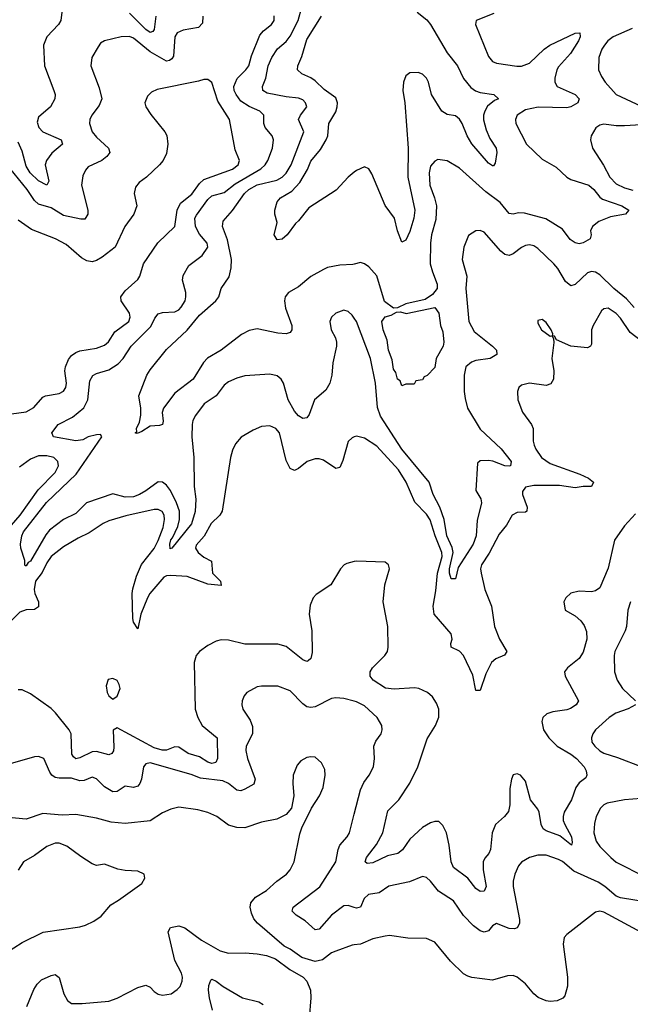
# Model space of a CAD drawing. Header units: inches. Extents: x 1694797 to 1849917, y 907313 to 1017959.
# Tile 490 of 656: x 1778378 to 1781338, y 982218 to 986993. Entities that reach past the tile are written whole.
import ezdxf

# ---------------------------------------------------------------- set-up
doc = ezdxf.new("R2010")
doc.units = ezdxf.units.IN
doc.header["$MEASUREMENT"] = 0
doc.layers.add('B7978', color=7, linetype='Continuous')
doc.layers.add('B7988', color=7, linetype='Continuous')

msp = doc.modelspace()

# ---------------------------------------------------------------- linework, layer by layer
at = {"layer": 'B7978', "color": 5}
for points, elevation in [([(1780000, 985808), (1779993.7, 985806.3), (1779930, 985803.2), (1779870, 985791.4), (1779850, 985782.3), (1779790, 985748.2), (1779730, 985698.4), (1779680.9, 985670), (1779665.2, 985650), (1779661.1, 985630), (1779666.3, 985593.7), (1779697.8, 985510), (1779697.6, 985490), (1779690, 985476), (1779670.3, 985469.7), (1779630, 985473.3), (1779530, 985493.5), (1779490, 985485.6), (1779453.7, 985466.4), (1779354, 985390), (1779288.3, 985351.7), (1779269, 985331), (1779219, 985250), (1779130, 985182.4), (1779074.7, 985110), (1779068.7, 985088.7), (1779073, 985047), (1779070.3, 985029.7), (1779055.3, 985024.8), (1779010, 985022.9), (1778970, 984996.2), (1778947, 984987), (1778938, 984990), (1778945.6, 984994.4), (1778943.9, 985010), (1778958.9, 985041.1), (1778964.9, 985075.1), (1778965.2, 985110), (1778955.6, 985170), (1778994.7, 985270), (1779010, 985294.9), (1779090, 985394), (1779190, 985487.9), (1779250, 985560.4), (1779328.6, 985630), (1779342.7, 985650), (1779355.5, 985690), (1779393.8, 985746.2), (1779403.9, 985790), (1779405, 985830), (1779385.1, 985925.1), (1779361, 985990), (1779364.1, 986015.9), (1779410, 986068.4), (1779467.6, 986150), (1779488.3, 986170), (1779530, 986192.1), (1779624.4, 986215.6), (1779650, 986230.1), (1779670, 986248.7), (1779693.9, 986290), (1779755.4, 986450), (1779729.2, 986510), (1779738.6, 986530), (1779769.8, 986570), (1779764.1, 986590), (1779750, 986604.1), (1779730, 986612.7), (1779670, 986619.3), (1779577.7, 986637.7), (1779556.8, 986650), (1779555, 986670), (1779570.7, 986709.3), (1779582.2, 986770), (1779600.2, 986810), (1779628.1, 986851.9), (1779670, 986886.8), (1779690, 986914), (1779728.1, 986990), (1779746.2, 987053.9)], 640), ([(1779266.5, 987010), (1779263.6, 986976.4), (1779245.3, 986954.7), (1779170, 986942.7), (1779140.9, 986930), (1779129.5, 986910), (1779123.6, 986816.4), (1779116.3, 986803.7), (1779104.7, 986795.3), (1779090, 986792.6), (1779010, 986837.9), (1778930, 986903), (1778910, 986912.1), (1778870, 986910.7), (1778790, 986890.8), (1778770, 986878.7), (1778757.8, 986862.2), (1778727.6, 986810), (1778722.3, 986770), (1778763.5, 986663.5), (1778776.1, 986610), (1778763.6, 986576.4), (1778727.2, 986530), (1778718.3, 986510), (1778717.3, 986490), (1778730.2, 986450), (1778750, 986422.8), (1778809, 986370), (1778814.3, 986350), (1778800.2, 986330), (1778776.5, 986310), (1778710, 986279.7), (1778696.9, 986263.1), (1778684.5, 986235.5), (1778677.6, 986190), (1778708.1, 986070), (1778708.4, 986050), (1778693.9, 986026.1), (1778674.3, 986025.7), (1778590, 986043.9), (1778530, 986081.6), (1778470, 986098.4), (1778450, 986116.1), (1778414.3, 986170), (1778330, 986273.3)], 660), ([(1778582, 987030), (1778577, 986990), (1778566.7, 986970), (1778510.3, 986910), (1778492.9, 986870), (1778498, 986770), (1778543.9, 986650), (1778550.2, 986630), (1778549.2, 986610), (1778527.1, 986570), (1778470, 986520.5), (1778463.6, 986496.4), (1778470.2, 986470), (1778490, 986450.2), (1778578.5, 986410), (1778586.2, 986390), (1778534.3, 986345.7), (1778507.5, 986310), (1778501.7, 986290), (1778519.3, 986210), (1778510, 986191.5), (1778470, 986211.6), (1778428.2, 986250), (1778410, 986283.2), (1778390, 986355.3), (1778370, 986399.9)], 640), ([(1780000, 985545.1), (1779990, 985560.5), (1779970, 985578.7), (1779950, 985584.2), (1779910, 985569.6), (1779889.2, 985550.8), (1779881.5, 985530), (1779887.3, 985490), (1779908.3, 985450), (1779913.5, 985430), (1779913.4, 985410), (1779895.5, 985330), (1779891.8, 985270), (1779882.2, 985230), (1779862.8, 985197.2), (1779806.4, 985150), (1779781.4, 985078.6), (1779770, 985063), (1779750, 985059.7), (1779730, 985072.9), (1779710, 985094.8), (1779679.3, 985150), (1779656.1, 985230), (1779646.2, 985250), (1779626.8, 985266.8), (1779590, 985274.4), (1779470, 985266), (1779430, 985255.3), (1779390, 985236.8), (1779370, 985221.7), (1779330.6, 985169.4), (1779272.8, 985130), (1779230, 985073.5), (1779217.8, 985050), (1779213.6, 985030), (1779211.9, 984970), (1779222, 984870), (1779223.1, 984730), (1779232.1, 984668), (1779229.1, 984609.1), (1779210.9, 984549.1), (1779115.3, 984430), (1779108, 984428), (1779105.3, 984450), (1779110, 984471), (1779118.8, 984481.2), (1779144.4, 984535.6), (1779153.1, 984570), (1779152.9, 984610), (1779139, 984650), (1779109.7, 984709.7), (1779090, 984735.3), (1779070, 984749.9), (1779050, 984752.9), (1778990, 984707.8), (1778959.5, 984690), (1778930, 984679.8), (1778890, 984677.7), (1778830, 984693.4), (1778701.3, 984650), (1778650, 984598), (1778590.1, 984569.9), (1778522, 984518), (1778504.4, 984495.6), (1778430, 984367.7), (1778419, 984361), (1778410, 984345.3), (1778404.9, 984344.9), (1778402.4, 984350), (1778403.7, 984370), (1778383.6, 984430), (1778382, 984450), (1778387.9, 984490), (1778397.2, 984510), (1778508.7, 984651.3), (1778651.1, 984790), (1778776, 984970), (1778770, 984982), (1778750, 984980.7), (1778710.8, 984970), (1778683.8, 984956.2), (1778650, 984950.6), (1778541.2, 984970), (1778534, 984990), (1778565.1, 985030), (1778634.1, 985065.9), (1778688.7, 985111.3), (1778708.3, 985150), (1778717.6, 985242.4), (1778732.9, 985267.1), (1778750, 985277.3), (1778810, 985296), (1778855.6, 985324.4), (1778879.3, 985350), (1778918.5, 985410), (1779014.1, 985505.9), (1779033.6, 985546.4), (1779050, 985567.1), (1779070, 985573.1), (1779130, 985576.1), (1779150, 985586), (1779161.2, 985598.8), (1779179.8, 985630), (1779184.2, 985650), (1779184.2, 985670), (1779167.2, 985730), (1779170, 985753), (1779198.8, 985801.2), (1779262.6, 985850), (1779289.8, 985890), (1779286.2, 985910), (1779250, 985953.3), (1779229.9, 985989.9), (1779226.8, 986030), (1779234.6, 986045.4), (1779290, 986121.6), (1779310, 986139.3), (1779370, 986155.8), (1779422.2, 986197.8), (1779547, 986270), (1779568.2, 986290), (1779581.1, 986310), (1779603.9, 986370), (1779608.9, 986410), (1779602.4, 986430), (1779567.6, 986470), (1779562.2, 986490), (1779560.8, 986530), (1779541.7, 986550), (1779490, 986571.7), (1779450, 986598.8), (1779426.7, 986630), (1779418.1, 986650), (1779416.4, 986670), (1779432.4, 986707.6), (1779475, 986750), (1779488.5, 986770), (1779501.7, 986818.3), (1779542.4, 986917.6), (1779560.7, 986939.3), (1779598.5, 986970), (1779611.9, 986990), (1779611.5, 987011.5)], 660), ([(1779038.2, 987010), (1779030, 986945.6), (1779023.5, 986936.5), (1779010, 986930.7), (1778990, 986945), (1778910, 987025.4)], 640), ([(1780000, 986253.9), (1779970.3, 986229.7), (1779912.8, 986167.2), (1779779.9, 986080.1), (1779730, 986017.2), (1779715.2, 986004.8), (1779674.9, 985950), (1779650, 985929.6), (1779625.8, 985925.8), (1779611.8, 985950), (1779626, 986010), (1779615.1, 986050), (1779614.5, 986070), (1779626.6, 986110), (1779642.7, 986130), (1779697.7, 986162.3), (1779736.8, 986203.2), (1779773.3, 986266.7), (1779790, 986307.3), (1779836.5, 986363.5), (1779864.5, 986410), (1779872.6, 986430), (1779877, 986490), (1779910, 986546.7), (1779916.4, 986570), (1779918.5, 986590), (1779910, 986614), (1779854.4, 986654.4), (1779810, 986697), (1779790, 986710.6), (1779745.1, 986730), (1779725.4, 986750), (1779725.6, 986770), (1779745.2, 986814.8), (1779770, 986897.6), (1779840.7, 987010)], 620), ([(1778303.2, 985076.8), (1778410, 985092.3), (1778446.8, 985113.2), (1778490, 985162.7), (1778502.6, 985170), (1778570, 985180.6), (1778590, 985191.6), (1778602, 985210), (1778604.3, 985230), (1778597.7, 985290), (1778600.4, 985310), (1778614.8, 985345.2), (1778630, 985365.2), (1778650, 985380.1), (1778670, 985388.1), (1778750, 985401), (1778790, 985415), (1778808.5, 985431.5), (1778840, 985480), (1778906.5, 985530), (1778914, 985550), (1778909.9, 985570), (1778869.8, 985630), (1778868.7, 985650), (1778890, 985678.3), (1778950, 985732.7), (1778960.4, 985750), (1778977.7, 985810), (1779048.4, 985911.6), (1779129.7, 985990), (1779140.9, 986070), (1779157.1, 986102.9), (1779212.2, 986147.8), (1779250, 986199.2), (1779270, 986218.4), (1779410, 986269.1), (1779437.7, 986290), (1779443.1, 986310), (1779422, 986362), (1779395, 986510), (1779338.8, 986598.8), (1779310, 986689.2), (1779290, 986703.6), (1779270, 986703), (1779245.4, 986694.6), (1779044.8, 986655.2), (1779017.4, 986642.6), (1778997.4, 986622.6), (1778985.5, 986590), (1778989, 986570), (1779013.1, 986533.1), (1779082.3, 986450), (1779091.7, 986431.7), (1779096.1, 986390), (1779090, 986344.5), (1779072.9, 986310), (1779055.5, 986290), (1778992.7, 986230), (1778956.9, 986203.1), (1778938.7, 986181.3), (1778932.3, 986150), (1778945.7, 986090), (1778931.7, 986050), (1778887.6, 985990), (1778841.3, 985890), (1778778.6, 985841.4), (1778750, 985825.1), (1778730, 985819.3), (1778703.4, 985823.4), (1778678.3, 985838.3), (1778603.6, 985903.6), (1778552, 985930), (1778435.8, 985975.8), (1778370, 986021.4)], 680), ([(1780000, 984969.9), (1779990, 984966), (1779970, 984947.6), (1779944.2, 984855.8), (1779930, 984821.3), (1779910, 984816.4), (1779850, 984856.8), (1779830, 984863.4), (1779810, 984863.9), (1779771.7, 984850), (1779730, 984816.1), (1779710, 984806.4), (1779690, 984817.2), (1779670, 984856.3), (1779637.4, 984990), (1779619.6, 985010), (1779590, 985023.1), (1779550, 985020.5), (1779510, 985003.5), (1779452.1, 984968), (1779424.1, 984935.9), (1779410, 984906), (1779400.7, 984870), (1779359.3, 984610), (1779348.4, 984590), (1779306, 984550), (1779271.8, 984488.2), (1779234.2, 984445.8), (1779230.2, 984430), (1779242.5, 984410), (1779270, 984386.7), (1779307.9, 984367.9), (1779312.9, 984310), (1779351.8, 984270), (1779354.9, 984250), (1779290, 984256.2), (1779190, 984292.8), (1779110, 984298), (1779090, 984296.3), (1779076.9, 984290), (1779008.8, 984210), (1778997.3, 984190), (1778965.9, 984110), (1778950, 984039.5), (1778930, 984071.5), (1778927, 984090), (1778923.1, 984210), (1778927, 984233), (1778944.5, 984295.5), (1778968.5, 984351.5), (1779030, 984429.6), (1779050, 984467.5), (1779073.4, 984530), (1779079.9, 984570), (1779078, 984590), (1779068.6, 984608.6), (1779050, 984618.4), (1779030, 984618.7), (1778892.1, 984587.9), (1778810, 984562.5), (1778782.8, 984550), (1778715.4, 984504.6), (1778660.8, 984479.2), (1778590, 984436.2), (1778530, 984389.8), (1778510, 984359.7), (1778487.7, 984312.3), (1778455.5, 984270), (1778448.1, 984230), (1778452.1, 984210), (1778470.1, 984170), (1778470, 984146.3), (1778450, 984133.5), (1778410, 984130.8), (1778379.3, 984120.7), (1778330, 984071.2)], 680), ([(1778338, 984542), (1778380.1, 984590), (1778466.9, 984713.1), (1778550, 984797.8), (1778566, 984830), (1778563.5, 984850), (1778543, 984870), (1778510, 984879), (1778470, 984878.5), (1778430, 984861.3), (1778376.9, 984823.1)], 680), ([(1780000, 984365.4), (1779963.4, 984356.6), (1779950.4, 984349.7), (1779933.4, 984330), (1779886.6, 984253.4), (1779814.9, 984205.1), (1779800.5, 984190), (1779786.3, 984153.7), (1779780.8, 984110), (1779795, 984030), (1779795.2, 983924.8), (1779790, 983895.1), (1779776.6, 983883.4), (1779770, 983880.9), (1779750, 983888.3), (1779670, 983953.1), (1779630, 983964.9), (1779470, 983964.5), (1779390, 983984.2), (1779354.1, 983985.9), (1779330, 983979.2), (1779290, 983959.2), (1779250.3, 983930), (1779233.7, 983910), (1779224.5, 983875.5), (1779228, 983650), (1779241.6, 983610), (1779263.3, 983570), (1779335.8, 983510), (1779337, 983410), (1779328.8, 983391.2), (1779310, 983386.7), (1779290, 983393.1), (1779250, 983417.9), (1779194.6, 983434.6), (1779150, 983466), (1779130, 983467.1), (1779089, 983451), (1779069.5, 983450.5), (1779030, 983462.2), (1778850, 983559.6), (1778832, 983548), (1778834.1, 983465.9), (1778832.1, 983447.9), (1778825.3, 983434.7), (1778810, 983427.6), (1778750, 983443.8), (1778730, 983442.7), (1778670, 983413.3), (1778650, 983408.6), (1778638.2, 983418.2), (1778631.5, 983431.5), (1778628.4, 983530), (1778618.5, 983550), (1778551.6, 983631.6), (1778530, 983653.4), (1778430, 983724.4), (1778390, 983743.1), (1778370, 983744)], 720), ([(1780000, 983688.4), (1779950, 983701.5), (1779910, 983705.1), (1779890, 983701), (1779810, 983661.4), (1779790, 983658.4), (1779770, 983661.8), (1779750, 983676), (1779690, 983738.3), (1779630, 983761.1), (1779550, 983761.7), (1779530, 983757.7), (1779479.3, 983730), (1779466.2, 983713.8), (1779456.9, 983690), (1779454.3, 983670), (1779459.6, 983650), (1779495.6, 983595.6), (1779506.3, 983566.3), (1779506.8, 983530), (1779475.8, 983470), (1779474.2, 983450), (1779481.9, 983410), (1779519.5, 983310), (1779513.8, 983286.2), (1779470, 983261), (1779450, 983253.2), (1779430, 983257.5), (1779389.6, 983289.6), (1779363, 983303), (1779254.4, 983314.4), (1779210, 983332.6), (1779010, 983388.9), (1778990, 983385.1), (1778977.8, 983370), (1778969.3, 983310), (1778961.3, 983290), (1778950, 983276.4), (1778930, 983269.8), (1778890, 983275.7), (1778850, 983249.8), (1778830, 983248.4), (1778790, 983273.3), (1778750, 983312.5), (1778730, 983319.8), (1778690, 983303.2), (1778670, 983301.6), (1778630, 983315.1), (1778570, 983314.5), (1778550, 983319), (1778533.5, 983330), (1778523.5, 983343.5), (1778495.6, 983410), (1778470, 983419.7), (1778450, 983418.7), (1778310, 983378.9)], 740), ([(1780000, 982506.5), (1779990, 982505.1), (1779910, 982476.8), (1779890, 982468.2), (1779846.2, 982433.8), (1779810, 982426.2), (1779746.1, 982446.1), (1779690, 982486), (1779660.4, 982500.4), (1779531.3, 982611.3), (1779513.8, 982633.8), (1779501.2, 982661.2), (1779495.2, 982690), (1779498.9, 982710), (1779521.7, 982738.4), (1779574, 982770), (1779624.5, 982815.5), (1779671.5, 982850), (1779690, 982870.6), (1779708, 982910), (1779735.3, 983044.7), (1779746, 983074), (1779792.8, 983170), (1779831.2, 983230), (1779849.7, 983270), (1779859.3, 983330), (1779856.9, 983356.9), (1779841.7, 983390), (1779810, 983416.4), (1779790, 983419.1), (1779770, 983415.4), (1779741.6, 983398.4), (1779722.6, 983377.4), (1779703.9, 983330), (1779701.5, 983290), (1779707.6, 983230), (1779694.9, 983170), (1779670, 983138.4), (1779624, 983116), (1779550, 983102), (1779470, 983074.2), (1779430, 983075.3), (1779390, 983086.8), (1779333.6, 983130), (1779290, 983148.6), (1779240.9, 983160.9), (1779150, 983174), (1779110, 983164.5), (1779070, 983146.8), (1779010, 983108.7), (1778890, 983095.9), (1778821.9, 983101.9), (1778750, 983120.9), (1778650, 983138.4), (1778584.7, 983135.3), (1778490, 983143.7), (1778410, 983116.8), (1778290, 983128.3)], 760), ([(1780000, 982688.5), (1779970, 982698.4), (1779950, 982695.8), (1779889.4, 982650), (1779830, 982582.8), (1779810, 982580.3), (1779762.6, 982622.6), (1779719.1, 982650), (1779699.1, 982670), (1779704, 982690), (1779832.5, 982787.5), (1779909.9, 982910), (1779921.4, 982970), (1779929.8, 982990), (1779965.7, 983030), (1779976.8, 983050), (1780000, 983141.2)], 740), ([(1778310, 982466.4), (1778390, 982517.6), (1778491.3, 982568.7), (1778670, 982594.6), (1778697.6, 982602.4), (1778738, 982622), (1778773.5, 982646.5), (1778819.5, 982700.5), (1778857.1, 982722.9), (1778970, 982804.9), (1778985.2, 982830), (1778982, 982850), (1778950, 982864.5), (1778890, 982867.8), (1778854.6, 982874.6), (1778790, 982898), (1778750, 982891.8), (1778730, 982899.7), (1778674.8, 982934.8), (1778605.9, 982985.9), (1778570, 982999.4), (1778550, 982999.4), (1778510, 982984.1), (1778450, 982940.4), (1778397.1, 982910), (1778370.2, 982869.8)], 780), ([(1778412.9, 982207.1), (1778446.9, 982290), (1778463.2, 982316.8), (1778483.5, 982336.5), (1778530, 982358.4), (1778550, 982362.3), (1778569.2, 982349.2), (1778592.8, 982270), (1778610, 982237.1), (1778630, 982223.1), (1778681.7, 982221.7), (1778810, 982234.2), (1778850, 982247.6), (1778950, 982300.7), (1778990, 982312), (1779010, 982302.4), (1779030, 982280.3), (1779050, 982267.3), (1779070, 982263.2), (1779112, 982270), (1779142, 982290), (1779155.3, 982304.7), (1779166, 982330), (1779166.6, 982350), (1779162.2, 982370), (1779130.4, 982430.4), (1779097.6, 982570), (1779109.3, 982590.7), (1779150, 982598.9), (1779179.3, 982590), (1779259.5, 982530), (1779350, 982478), (1779390, 982466.5), (1779471.5, 982468.5), (1779530, 982464), (1779575.1, 982455.1), (1779618.3, 982438.3), (1779687.5, 982387.5), (1779752.4, 982350), (1779770.4, 982330), (1779787.3, 982287.3), (1779788.9, 982250), (1779781.1, 982150)], 760), ([(1779312.7, 982190), (1779297.5, 982250), (1779293.6, 982286.4), (1779295.4, 982310), (1779304.8, 982335.2), (1779310, 982340.3), (1779330, 982331.2), (1779365.2, 982305.2), (1779458, 982250), (1779537.3, 982230), (1779557.7, 982217.7)], 740)]:
    msp.add_lwpolyline(points, dxfattribs=dict(at, elevation=elevation))
at = {"layer": 'B7978', "color": 5, "elevation": 720}
msp.add_lwpolyline([(1778830, 983798.4), (1778806.4, 983793.6), (1778797.1, 983762.9), (1778802, 983730), (1778810, 983714), (1778830, 983698), (1778850, 983713), (1778864.4, 983750), (1778860.4, 983770), (1778850, 983789.5)], close=True, dxfattribs=at)
at = {"layer": 'B7988', "color": 5}
for points, elevation in [([(1780305.3, 987030), (1780351.9, 986991.9), (1780369.6, 986969.5), (1780450, 986832.8), (1780500.9, 986770), (1780528.7, 986708.6), (1780564.8, 986664.8), (1780588.1, 986648.1), (1780610, 986639.7), (1780676, 986630), (1780699.1, 986610), (1780678.9, 986601.1), (1780646.3, 986573.7), (1780632.3, 986550), (1780627, 986530), (1780627, 986507), (1780639.5, 986459.5), (1780656.9, 986416.9), (1780688.5, 986370), (1780690.4, 986349.7), (1780682.5, 986297.5), (1780674.9, 986285.1), (1780670, 986284.5), (1780650, 986296.9), (1780570, 986391), (1780546.9, 986430), (1780523.2, 986490), (1780510, 986510.7), (1780490, 986526.9), (1780450, 986534.3), (1780424.1, 986550), (1780374.6, 986630), (1780360.2, 986690), (1780349.8, 986710), (1780330, 986729), (1780310, 986737.9), (1780270, 986735.8), (1780250, 986720.4), (1780238.4, 986690), (1780235.8, 986650), (1780245.3, 986590), (1780261.5, 986370), (1780259.8, 986230), (1780293.8, 986070), (1780288.9, 986030), (1780270, 985966), (1780250, 985924), (1780230, 985914), (1780210, 985968.7), (1780194.5, 986030), (1780150, 986092.3), (1780085, 986245), (1780070, 986269.5), (1780050, 986279.5), (1780010, 986262), (1780000, 986253.9)], 620), ([(1780676.1, 987023.9), (1780590.6, 986990), (1780588.2, 986970), (1780650, 986814.8), (1780670, 986790.4), (1780690, 986781.7), (1780788, 986768), (1780810, 986768.1), (1780850, 986782.3), (1780919.8, 986850), (1780948, 986870), (1781070, 986928), (1781092.7, 986930), (1781095.2, 986910), (1781087.5, 986890), (1781048.6, 986830), (1780990, 986765.3), (1780981.4, 986750), (1780971.5, 986710), (1780972.5, 986690), (1780983.5, 986670), (1781070.2, 986630), (1781090.2, 986610), (1781084, 986590), (1781050, 986571.3), (1781030, 986565.6), (1780891.4, 986568.6), (1780830, 986555.7), (1780789.1, 986530), (1780780.7, 986510), (1780783.8, 986490), (1780834.4, 986390), (1780910, 986316.6), (1780978.7, 986278.7), (1781030, 986230.1), (1781050, 986218.9), (1781137.2, 986190), (1781161.1, 986170), (1781190, 986132.1), (1781203.6, 986123.5), (1781296.5, 986090), (1781330.3, 986069.7), (1781314.8, 986050), (1781242.1, 986037.9), (1781185.7, 986014.3), (1781154.3, 985990), (1781145.7, 985970), (1781147.8, 985950), (1781142.8, 985930), (1781110, 985910.7), (1781090, 985906.4), (1781070, 985910.6), (1781047.1, 985927.1), (1781010, 985977.9), (1780928, 986028), (1780824.7, 986055.3), (1780796.1, 986056.1), (1780770, 986050.6), (1780750, 986053.8), (1780706.6, 986106.6), (1780638.3, 986158.3), (1780510, 986273.5), (1780450, 986308), (1780404.9, 986315.1), (1780390, 986307), (1780370, 986283.7), (1780362.3, 986250), (1780366, 986190), (1780389.4, 986129.4), (1780398.9, 986090), (1780395.5, 986024.5), (1780374.7, 985950), (1780369.6, 985910), (1780368.6, 985810), (1780378.4, 985770), (1780401.3, 985710), (1780401.3, 985690), (1780379.2, 985660.8), (1780344.3, 985635.7), (1780250, 985616), (1780210, 985595.3), (1780190, 985594.4), (1780146.2, 985626.2), (1780110, 985751.2), (1780070, 985795.1), (1780050, 985809.5), (1780030, 985816), (1780000, 985808)], 640), ([(1781346.7, 986950), (1781255.2, 986910), (1781228.6, 986890), (1781212.5, 986870), (1781199.7, 986850), (1781185.2, 986810), (1781184.4, 986750), (1781197.7, 986717.7), (1781216.1, 986690), (1781269.1, 986630), (1781390, 986574.7)], 660), ([(1781471.3, 986488.7), (1781310, 986477.9), (1781270, 986478.1), (1781210, 986487.4), (1781190, 986482.2), (1781171.6, 986468.4), (1781148.9, 986430), (1781145.7, 986410), (1781154.9, 986370), (1781207.9, 986287.9), (1781238.4, 986230), (1781270, 986196.5), (1781310, 986177.4), (1781350, 986166)], 660), ([(1781357.2, 985597.2), (1781318.8, 985638.8), (1781257.8, 985690), (1781190, 985756.5), (1781170, 985768.4), (1781150, 985771.4), (1781130, 985765), (1781070, 985709.8), (1781050, 985703.1), (1781023.2, 985723.2), (1780986.3, 985786.3), (1780966.8, 985810), (1780890, 985883.5), (1780870, 985896.1), (1780850, 985900.8), (1780830, 985898.8), (1780810, 985888.8), (1780770, 985857.6), (1780750, 985849.8), (1780730, 985855.3), (1780710, 985870.9), (1780630, 985963), (1780610, 985971.5), (1780590, 985969.6), (1780554, 985946), (1780531.4, 985890), (1780523.6, 985830), (1780545, 985750), (1780541, 985690), (1780555, 985530), (1780580.4, 985480.4), (1780670.2, 985410), (1780689, 985390), (1780691.8, 985370), (1780658, 985350), (1780590, 985340.2), (1780567.5, 985332.5), (1780541.2, 985310), (1780533.4, 985270), (1780532.7, 985190), (1780536.9, 985156.9), (1780548.4, 985110), (1780610, 985007.5), (1780711.8, 984911.8), (1780760.6, 984850), (1780757, 984830), (1780750, 984827.8), (1780730, 984829.1), (1780672.1, 984852.1), (1780650, 984855.1), (1780610, 984854.4), (1780596.6, 984843.4), (1780588.5, 984710), (1780613.8, 984670), (1780616.8, 984650), (1780596, 984564), (1780591.2, 984490), (1780576.9, 984450), (1780502.8, 984337.2), (1780490, 984281.2), (1780470, 984281.3), (1780462.2, 984310), (1780461.1, 984330), (1780479.4, 984410), (1780474.5, 984434.5), (1780448.7, 984490), (1780435.3, 984570), (1780415.4, 984630), (1780382.5, 984690), (1780363.2, 984750), (1780230.5, 984910), (1780127.1, 985070), (1780112, 985112), (1780103, 985230), (1780078.8, 985350), (1780010, 985529.6), (1780000, 985545.1)], 660), ([(1781398.9, 985430), (1781337, 985477), (1781290, 985545.8), (1781270, 985567.7), (1781230, 985594.2), (1781210, 985591.2), (1781198.9, 985581.1), (1781157.6, 985510), (1781149.4, 985490), (1781150, 985419), (1781145.5, 985410), (1781130, 985402.7), (1781049.8, 985409.8), (1780980.2, 985440.2), (1780970, 985458), (1780960.4, 985460.4), (1780962, 985470), (1780955.1, 985490), (1780930, 985525.2), (1780910, 985539.3), (1780890, 985535.3), (1780890, 985522), (1780907.7, 985490), (1780950, 985458), (1780959.6, 985459.6), (1780966, 985446), (1780967.5, 985427.5), (1780958, 985350), (1780966.5, 985290), (1780966, 985250), (1780952.1, 985228), (1780930, 985219.2), (1780850, 985230.7), (1780810, 985220.7), (1780798, 985210), (1780790.4, 985190), (1780793.4, 985150), (1780816, 985090), (1780859.6, 985030), (1780866.5, 985010), (1780867.1, 984950), (1780872, 984930), (1780880.2, 984910), (1780907.8, 984870), (1780950, 984841.1), (1781093.7, 984790), (1781134.6, 984770), (1781159.5, 984750), (1781150.6, 984729.4), (1781110, 984729.9), (1781070, 984723), (1780995.1, 984735.1), (1780870, 984733.9), (1780830, 984726), (1780814.8, 984705.2), (1780816, 984690), (1780838.2, 984630), (1780837, 984610), (1780830, 984604.7), (1780790, 984602.8), (1780765.3, 984590), (1780738.4, 984541.6), (1780702.3, 984497.7), (1780654.3, 984405.7), (1780617.3, 984350), (1780612.2, 984330), (1780614.3, 984310), (1780633.3, 984230), (1780665.9, 984150), (1780680.1, 984050), (1780703.3, 983990), (1780740.2, 983930), (1780728.9, 983911.1), (1780685.8, 983894.2), (1780664.4, 983875.6), (1780638.2, 983821.8), (1780610, 983739.5), (1780590, 983740.9), (1780574, 983814), (1780529.6, 983909.6), (1780510, 983931), (1780469.8, 983950), (1780468, 983968), (1780474.1, 983990), (1780470, 984014.8), (1780386.5, 984110), (1780381.7, 984150), (1780396.1, 984223.9), (1780402.7, 984310), (1780425.7, 984390), (1780425, 984410), (1780392.2, 984490), (1780367.6, 984567.6), (1780350, 984595), (1780292.8, 984652.8), (1780251.1, 984750), (1780214.3, 984810), (1780110, 984925.2), (1780050, 984963.5), (1780010, 984973.8), (1780000, 984969.9)], 680), ([(1781362.4, 984597.6), (1781310, 984538.8), (1781261, 984470), (1781230, 984332.7), (1781190, 984238), (1781170, 984223.9), (1781150, 984218.7), (1781090, 984221.5), (1781050, 984212.6), (1781026, 984190), (1781016.4, 984170), (1781022, 984130), (1781070, 984102), (1781098, 984078), (1781114.8, 984054.8), (1781125.6, 984025.6), (1781126.9, 983990), (1781110, 983925.6), (1781090, 983896), (1781033.7, 983850), (1781018.7, 983830), (1781021.7, 983810), (1781086.2, 983690), (1781076.2, 983670), (1781047.7, 983652.3), (1781030, 983646.1), (1780962.7, 983637.3), (1780932.8, 983627.2), (1780914.6, 983610), (1780909.3, 983590), (1780917.1, 983550), (1780942.6, 983510), (1780983.5, 983470), (1781050, 983431.9), (1781077.3, 983410), (1781114.3, 983370), (1781124.1, 983350), (1781127.8, 983330), (1781123.2, 983316.8), (1781090, 983292.4), (1781073.2, 983270), (1781052.3, 983210), (1781017.6, 983150), (1781012.2, 983130), (1781012.9, 983110), (1781020.1, 983090), (1781052.8, 983030), (1781056.9, 983003.1), (1781052.4, 982990), (1780995.7, 983035.7), (1780930, 983059.3), (1780916.3, 983070), (1780906.2, 983090), (1780896.8, 983150), (1780890, 983165.1), (1780853.8, 983210), (1780830, 983300.7), (1780806, 983330), (1780790, 983336.4), (1780770, 983331.5), (1780761.7, 983310), (1780754.3, 983265.7), (1780753.7, 983186.3), (1780747.1, 983152.9), (1780728.8, 983130), (1780685, 983090), (1780668.6, 983050), (1780660.7, 982970), (1780652.6, 982950), (1780633.2, 982926.8), (1780625.4, 982910), (1780624.2, 982870), (1780638.9, 982790), (1780630, 982767.8), (1780610, 982765.2), (1780590, 982779.5), (1780550, 982829.9), (1780481.3, 982881.3), (1780469.1, 982909.1), (1780460.1, 982990), (1780446.7, 983050), (1780430, 983085.8), (1780410, 983104.4), (1780390, 983105.2), (1780370, 983099.1), (1780330, 983076.2), (1780270, 983019.5), (1780233, 982967), (1780210.5, 982949.5), (1780161.4, 982938.6), (1780090, 982904.3), (1780062, 982902), (1780052, 982910), (1780059.7, 982930), (1780107.1, 982992.9), (1780138.9, 983050), (1780163.4, 983156.6), (1780215.9, 983210), (1780269.9, 983290.1), (1780308.1, 983370), (1780353.9, 983506.1), (1780393.5, 983570), (1780410.5, 983610.5), (1780409.1, 983649.1), (1780398.7, 983678.7), (1780379.7, 983710), (1780355.6, 983730), (1780312.3, 983750), (1780292.6, 983752.6), (1780193.4, 983746.6), (1780152, 983752), (1780090.8, 983790), (1780077.8, 983810), (1780077.3, 983830), (1780088.9, 983850), (1780148.5, 983910), (1780160.4, 983930), (1780164.4, 983950), (1780162.4, 984050), (1780139.8, 984170), (1780147.7, 984252.3), (1780170.8, 984330), (1780165.6, 984350), (1780150, 984362), (1780010, 984367.8), (1780000, 984365.4)], 720), ([(1781338.7, 984170), (1781325.7, 984130), (1781319.1, 984050), (1781313.6, 984030), (1781263.1, 983930), (1781259.5, 983910), (1781261.3, 983830), (1781274.9, 983790), (1781300.2, 983750), (1781363.6, 983690)], 740), ([(1780000, 983141.2), (1780030, 983259.3), (1780046, 983294), (1780072.1, 983330), (1780093.1, 983370), (1780097.8, 983410), (1780095.1, 983470), (1780104.8, 983495.2), (1780129.6, 983530), (1780135.6, 983550), (1780133.6, 983570), (1780111.6, 983610), (1780050, 983666), (1780010, 983685.8), (1780000, 983688.4)], 740), ([(1781363.6, 983670), (1781328, 983652), (1781267.2, 983630), (1781236, 983610), (1781168.7, 983550), (1781155.8, 983530), (1781150.4, 983510), (1781152, 983490), (1781166.3, 983470), (1781190, 983446.9), (1781210, 983436.5), (1781275.9, 983415.9), (1781393.4, 983370)], 740), ([(1781390, 983217), (1781310.6, 983209.4), (1781225.7, 983194.3), (1781210, 983186.6), (1781194.2, 983170), (1781173.2, 983130), (1781164, 983096), (1781161.1, 983050), (1781172.4, 983010), (1781190, 982984.4), (1781244.1, 982930), (1781270, 982907.5), (1781410, 982836.8)], 740), ([(1781430, 982711.7), (1781290, 982734.6), (1781270, 982743.4), (1781214.4, 982790), (1781182.8, 982810), (1781063.7, 982863.7), (1781010, 982910.4), (1780990, 982921.3), (1780930, 982941.9), (1780890, 982942.3), (1780850, 982930.8), (1780810, 982907.6), (1780795.6, 982890), (1780778, 982850), (1780770, 982815.3), (1780770.2, 982790), (1780800.7, 982630), (1780801.1, 982610), (1780790.3, 982589.7), (1780776.1, 982583.9), (1780750, 982586.8), (1780690, 982611), (1780670, 982599.6), (1780650, 982574), (1780630, 982568.8), (1780610, 982575.3), (1780578.3, 982598.3), (1780528.7, 982648.7), (1780480.4, 982720.4), (1780407.9, 982767.9), (1780370, 982816.3), (1780350, 982833.3), (1780330, 982838.9), (1780267.2, 982812.8), (1780168.1, 982791.9), (1780120.7, 982759.3), (1780069.6, 982750.4), (1780048.2, 982731.8), (1780030, 982689.8), (1780010, 982685.2), (1780000, 982688.5)], 740), ([(1781410, 982556.4), (1781210, 982665.8), (1781190, 982670.8), (1781170, 982664.7), (1781030, 982557), (1781017.6, 982542.4), (1781012.4, 982510), (1781034, 982350), (1781034.3, 982305.7), (1781020, 982260), (1781011.1, 982248.9), (1780984.2, 982235.8), (1780950, 982232.9), (1780930, 982236.1), (1780891.8, 982251.8), (1780869.8, 982269.8), (1780830, 982318), (1780790, 982349.6), (1780770, 982357.4), (1780743.4, 982356.6), (1780670, 982336.2), (1780570, 982347.8), (1780550, 982354.7), (1780530, 982366), (1780467.2, 982427.2), (1780390, 982520.5), (1780350, 982537.7), (1780259.1, 982539.1), (1780170, 982552.6), (1780150, 982549.7), (1780090, 982535.3), (1780030, 982510.9), (1780000, 982506.5)], 760)]:
    msp.add_lwpolyline(points, dxfattribs=dict(at, elevation=elevation))
at = {"layer": 'B7988', "color": 5, "elevation": 640}
msp.add_lwpolyline([(1780230, 985218), (1780222, 985242), (1780210, 985249.3), (1780201.7, 985281.7), (1780190, 985299.3), (1780183.8, 985343.8), (1780165.7, 985390), (1780158.6, 985438.6), (1780139.4, 985490), (1780133.1, 985530), (1780150, 985552.2), (1780179.4, 985560.6), (1780204.8, 985575.2), (1780224.2, 985575.8), (1780251.9, 985568.1), (1780390, 985596.9), (1780410.1, 985570.2), (1780418.6, 985510), (1780430, 985478.8), (1780433.6, 985430), (1780430.2, 985410), (1780397.3, 985350), (1780390, 985306), (1780352.7, 985267.3), (1780338, 985262), (1780330, 985246), (1780298, 985242), (1780290, 985226), (1780250, 985226)], close=True, dxfattribs=at)

doc.saveas('drawing.dxf')
